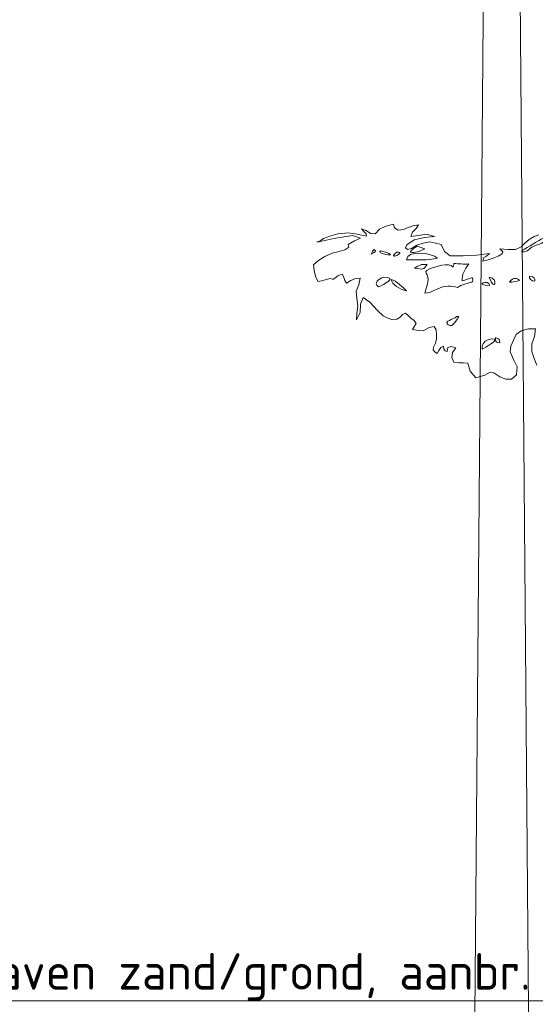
# Model space of a CAD drawing. Header units: metres. Extents: x 92403 to 95147, y 464428 to 465602.
# Tile 320 of 568: x 92433.84 to 92435.1, y 465252.95 to 465255.37. Entities that reach past the tile are written whole.
import ezdxf
from ezdxf import colors
from ezdxf.entities.mleader import LeaderData, LeaderLine
from ezdxf.math import Vec2, Vec3

# ---------------------------------------------------------------- set-up
doc = ezdxf.new("R2010")
doc.units = ezdxf.units.M
doc.layers.get('0').update_dxf_attribs({"linetype": 'CONTINUOUS'})
for name, color, linetype, lineweight in [('X-XX-AL-AANKLEDING-S', 250, 'CONTINUOUS', 9), ('X-XX-AL-DETAIL1-T18', 7, 'CONTINUOUS', 18), ('X-XX-AL-RMB - profiel', 7, 'CONTINUOUS', 9)]:
    doc.layers.add(name, color=color, linetype=linetype, lineweight=lineweight)
doc.styles.add('NLCS-ISO-M50-T18', font='NLCS-ISO.ttf', dxfattribs={"height": 0.09})

# ---------------------------------------------------------------- blocks, each defined once
blk = doc.blocks.new('Kofferarmatuur 6m')
blk.add_lwpolyline([(1.923, 5.9237), (1.96, 6.0489, 0.500932), (1.9462, 6.0674), (1.1036, 6.0674), (0.9851, 6.0674), (0.0609, 5.8197, 0.339454), (-0.0987, 5.6116), (-0.0987, 5.3952), (-0.1436, 0), (0, 0), (-0.0449, 5.3952), (-0.0449, 5.6116, -0.339454), (0.0749, 5.7677), (0.9991, 6.0153), (1.1036, 6.0135), (1.1252, 6.0135), (1.1036, 5.9237, 0.073961), (1.923, 5.9237), (1.923, 6.0098, -0.071902), (1.1252, 6.0137), (1.1252, 6.0137)], format="xyb")
blk = doc.blocks.new('meerstammige boom')
at = {"color": 0, "lineweight": 0, "transparency": 33554559}
blk.add_lwpolyline([(-2.8511, 5.3745), (-2.8624, 5.417), (-2.8716, 5.4598), (-2.8721, 5.5065), (-2.8607, 5.5521), (-2.857, 5.5986), (-2.8856, 5.5981), (-2.915, 5.5862), (-2.9353, 5.563), (-2.947, 5.5286), (-2.958, 5.4927), (-2.9606, 5.4572), (-2.9469, 5.4111), (-2.9319, 5.3649), (-2.9346, 5.3164), (-2.9544, 5.289), (-2.9787, 5.2885), (-3.0033, 5.3045), (-3.027, 5.3289), (-3.0425, 5.3331), (-3.0646, 5.3129), (-3.1015, 5.2981), (-3.1249, 5.3386), (-3.1335, 5.3878), (-3.1516, 5.3897), (-3.171, 5.3888), (-3.191, 5.3943), (-3.2001, 5.4229), (-3.1968, 5.4531), (-3.1829, 5.4815), (-3.2026, 5.4899), (-3.2167, 5.4833), (-3.2183, 5.4592), (-3.2272, 5.4636), (-3.232, 5.476), (-3.2344, 5.4916), (-3.2449, 5.484), (-3.2535, 5.4651), (-3.26, 5.4471), (-3.2688, 5.4578), (-3.2757, 5.47), (-3.2745, 5.486), (-3.2663, 5.5108), (-3.2624, 5.5378), (-3.2621, 5.5648), (-3.2645, 5.5926), (-3.2727, 5.6124), (-3.2926, 5.6065), (-3.3174, 5.5873), (-3.3361, 5.5883), (-3.3608, 5.5951), (-3.3534, 5.6156), (-3.3462, 5.6324), (-3.3547, 5.6499), (-3.3681, 5.6648), (-3.3787, 5.6801), (-3.3896, 5.6952), (-3.4023, 5.6863), (-3.4118, 5.6703), (-3.4259, 5.6577), (-3.4464, 5.6563), (-3.4655, 5.6657), (-3.4815, 5.6796), (-3.504, 5.7111), (-3.5367, 5.7617), (-3.5629, 5.792), (-3.5743, 5.7505), (-3.5758, 5.6998), (-3.5903, 5.6548), (-3.5889, 5.6927), (-3.5856, 5.7402), (-3.5897, 5.7874), (-3.5924, 5.8305), (-3.5818, 5.8685), (-3.5759, 5.9093), (-3.5952, 5.9089), (-3.6146, 5.8954), (-3.6325, 5.8805), (-3.6385, 5.8958), (-3.6434, 5.9141), (-3.6482, 5.9324), (-3.6584, 5.9306), (-3.6675, 5.9245), (-3.6748, 5.9161), (-3.6854, 5.9034), (-3.6893, 5.905), (-3.6994, 5.9072), (-3.7151, 5.9013), (-3.733, 5.8929), (-3.7489, 5.8905), (-3.7592, 5.9218), (-3.765, 5.9568), (-3.7673, 5.9921), (-3.7452, 6.0201), (-3.7204, 6.0442), (-3.69, 6.0631), (-3.6671, 6.0718), (-3.6385, 6.0847), (-3.6227, 6.1007), (-3.625, 6.1174), (-3.5991, 6.1396), (-3.5743, 6.1563), (-3.6076, 6.1736), (-3.6842, 6.1546), (-3.745, 6.1344), (-3.7268, 6.1532), (-3.6964, 6.1707), (-3.6672, 6.1833), (-3.6252, 6.1898), (-3.589, 6.18), (-3.55, 6.169), (-3.5518, 6.1819), (-3.5619, 6.2001), (-3.5703, 6.2144), (-3.5515, 6.2043), (-3.534, 6.1852), (-3.5139, 6.1823), (-3.4968, 6.2112), (-3.4709, 6.2307), (-3.4391, 6.2433), (-3.4356, 6.2196), (-3.4202, 6.2049), (-3.3979, 6.2102), (-3.3791, 6.2226), (-3.3583, 6.2313), (-3.337, 6.2378), (-3.3467, 6.2147), (-3.3607, 6.1924), (-3.368, 6.1668), (-3.3359, 6.1729), (-3.3036, 6.1811), (-3.2708, 6.1669), (-3.3112, 6.161), (-3.3549, 6.1457), (-3.3847, 6.115), (-3.3897, 6.0959), (-3.3814, 6.0869), (-3.3656, 6.0937), (-3.3436, 6.1122), (-3.318, 6.1264), (-3.2902, 6.1338), (-3.2437, 6.1166), (-3.2293, 6.0743), (-3.2069, 6.0484), (-3.153, 6.0479), (-3.0985, 6.0526), (-3.045, 6.0613), (-3.0577, 6.046), (-3.0701, 6.0358), (-3.0729, 6.0158), (-3.0512, 6.0232), (-3.0297, 6.0328), (-3.0099, 6.0453), (-2.9931, 6.0606), (-2.9912, 6.0732), (-3.0032, 6.0902), (-2.9699, 6.0858), (-2.9388, 6.0857), (-2.9152, 6.103), (-2.8999, 6.1261), (-2.882, 6.1473), (-2.8614, 6.1657), (-2.8425, 6.1771)], dxfattribs=at)
for points, knots in [([(-2.8211, 6.1599), (-2.852, 6.1328), (-2.8828, 6.1059), (-2.9137, 6.0789), (-2.902, 6.0554), (-2.88, 6.0932), (-2.8712, 6.1009), (-2.8399, 6.1286), (-2.8171, 6.1145), (-2.8211, 6.1599)], [0, 0, 0, 0, 1, 1, 1, 2, 2, 2, 3, 3, 3, 3]), ([(-3.7529, 6.1339), (-3.7509, 6.1339), (-3.749, 6.1339), (-3.7471, 6.1339), (-3.749, 6.1339), (-3.7509, 6.1339), (-3.7529, 6.1339)], [0, 0, 0, 0, 1, 1, 1, 2, 2, 2, 2]), ([(-3.3419, 6.1078), (-3.352, 6.0949), (-3.3656, 6.0867), (-3.3709, 6.0702), (-3.3536, 6.0611), (-3.3242, 6.0801), (-3.31, 6.0904), (-3.3207, 6.0962), (-3.3314, 6.102), (-3.3419, 6.1078)], [0, 0, 0, 0, 1, 1, 1, 2, 2, 2, 3, 3, 3, 3]), ([(-3.5185, 6.0875), (-3.5242, 6.0772), (-3.5285, 6.0708), (-3.53, 6.0586), (-3.5178, 6.0688), (-3.5047, 6.0739), (-3.5185, 6.0875)], [0, 0, 0, 0, 1, 1, 1, 2, 2, 2, 2]), ([(-3.4925, 6.0789), (-3.509, 6.0627), (-3.4558, 6.0528), (-3.4519, 6.0528), (-3.4519, 6.0655), (-3.4822, 6.0738), (-3.4925, 6.0789)], [0, 0, 0, 0, 1, 1, 1, 2, 2, 2, 2]), ([(-3.3853, 6.0238), (-3.3419, 6.0202), (-3.3002, 6.0213), (-3.258, 6.0325), (-3.2817, 6.0674), (-3.3853, 6.0853), (-3.3853, 6.0238)], [0, 0, 0, 0, 1, 1, 1, 2, 2, 2, 2]), ([(-3.3246, 5.9949), (-3.3342, 5.9872), (-3.3439, 5.9795), (-3.3535, 5.9718), (-3.3168, 5.9633), (-3.3171, 5.9606), (-3.3014, 5.9949), (-3.3092, 5.9949), (-3.3169, 5.9949), (-3.3246, 5.9949)], [0, 0, 0, 0, 1, 1, 1, 2, 2, 2, 3, 3, 3, 3]), ([(-3.1914, 6.0007), (-3.1925, 5.993), (-3.1934, 5.9852), (-3.1944, 5.9776), (-3.2103, 6.0111), (-3.2702, 5.9796), (-3.2928, 5.9659), (-3.3114, 5.9547), (-3.3074, 5.949), (-3.3014, 5.9299), (-3.2907, 5.8951), (-3.3046, 5.8541), (-3.31, 5.8184), (-3.2783, 5.8184), (-3.2522, 5.861), (-3.2159, 5.8616), (-3.2024, 5.8614), (-3.1893, 5.8586), (-3.177, 5.8531), (-3.1679, 5.8614), (-3.158, 5.8681), (-3.147, 5.8737), (-3.118, 5.8885), (-3.1086, 5.8799), (-3.1162, 5.9139), (-3.1297, 5.9071), (-3.1432, 5.9004), (-3.1567, 5.8937), (-3.161, 5.9323), (-3.1459, 5.9635), (-3.1306, 5.9978), (-3.1512, 5.9962), (-3.1712, 5.9977), (-3.1914, 6.0007)], [0, 0, 0, 0, 1, 1, 1, 2, 2, 2, 3, 3, 3, 4, 4, 4, 5, 5, 5, 6, 6, 6, 7, 7, 7, 8, 8, 8, 9, 9, 9, 10, 10, 10, 11, 11, 11, 11]), ([(-3.478, 5.9168), (-3.4999, 5.9035), (-3.5234, 5.8845), (-3.5011, 5.856), (-3.478, 5.8692), (-3.4218, 5.9168), (-3.478, 5.9168)], [0, 0, 0, 0, 1, 1, 1, 2, 2, 2, 2]), ([(-3.4489, 5.9024), (-3.4456, 5.8725), (-3.4144, 5.8396), (-3.3853, 5.8329), (-3.3992, 5.8515), (-3.4271, 5.8951), (-3.4489, 5.9024)], [0, 0, 0, 0, 1, 1, 1, 2, 2, 2, 2]), ([(-2.9455, 5.9081), (-2.954, 5.9026), (-2.9599, 5.8948), (-2.9629, 5.8849), (-2.9484, 5.8849), (-2.9357, 5.8917), (-2.9223, 5.8965), (-2.926, 5.9066), (-2.9338, 5.9104), (-2.9455, 5.9081)], [0, 0, 0, 0, 1, 1, 1, 2, 2, 2, 3, 3, 3, 3]), ([(-2.8818, 5.9226), (-2.8827, 5.9088), (-2.8754, 5.8908), (-2.8587, 5.8908), (-2.8587, 5.9144), (-2.8592, 5.9152), (-2.8818, 5.9226)], [0, 0, 0, 0, 1, 1, 1, 2, 2, 2, 2]), ([(-3.1799, 5.6737), (-3.1928, 5.6557), (-3.2352, 5.6471), (-3.2143, 5.6228), (-3.1958, 5.6011), (-3.1774, 5.6612), (-3.1713, 5.6737), (-3.1742, 5.6737), (-3.177, 5.6737), (-3.1799, 5.6737)], [0, 0, 0, 0, 1, 1, 1, 2, 2, 2, 3, 3, 3, 3]), ([(-3.0352, 5.5378), (-3.0676, 5.5268), (-3.076, 5.5095), (-3.0757, 5.4741), (-3.0685, 5.4801), (-2.9942, 5.5378), (-3.0352, 5.5378)], [0, 0, 0, 0, 1, 1, 1, 2, 2, 2, 2]), ([(-3.0207, 5.5463), (-3.0189, 5.526), (-3.0254, 5.5162), (-3.0034, 5.5117), (-3.0034, 5.5291), (-3.005, 5.5386), (-3.0207, 5.5463)], [0, 0, 0, 0, 1, 1, 1, 2, 2, 2, 2])]:
    blk.add_open_spline(points, degree=3, knots=knots, dxfattribs=at)
for points in [[(-3.4258, 6.0702), (-3.4705, 6.0163), (-3.3816, 6.0702), (-3.4258, 6.0702)], [(-3.0439, 5.8648), (-3.0483, 5.9086), (-3.1121, 5.8648), (-3.0439, 5.8648)], [(-3.0468, 5.9168), (-3.0235, 5.8174), (-3.0059, 5.9085), (-3.0468, 5.9168)]]:
    blk.add_open_spline(points, degree=3, dxfattribs=at)
blk = doc.blocks.new('_DotSmall')
at = {"const_width": 0.5}
blk.add_lwpolyline([(-0.0625, 0, 1), (0.0625, 0, 1)], format="xyb", close=True, dxfattribs=at)

msp = doc.modelspace()

# ---------------------------------------------------------------- block references
at = {"layer": 'X-XX-AL-AANKLEDING-S', "color": 251, "true_color": 0x636466, "xscale": 0.6, "yscale": 0.4, "zscale": 0.5}
msp.add_blockref('meerstammige boom', (92436.819146, 465252.370395), dxfattribs=at)
at = {"layer": 'X-XX-AL-RMB - profiel', "xscale": -1}
msp.add_blockref('Kofferarmatuur 6m', (92434.950419, 465252.232681), dxfattribs=at)

# ---------------------------------------------------------------- leaders
at = {"layer": 'X-XX-AL-DETAIL1-T18'}
ml = msp.add_multileader_mtext('Standard', dxfattribs=at)
ml.set_content('{\\C256;Ontgraven zand/grond, aanbr. teelaarde 60 cm}', color=10, style='NLCS-ISO-M50-T18')
ml.set_leader_properties(color=256, lineweight=-1)
ml.set_arrow_properties(name='DOTSMALL')
ml.build(insert=Vec2(0, 0))
ml.multileader.update_dxf_attribs({"text_left_attachment_type": 5, "text_right_attachment_type": 5, "dogleg_length": 0.09, "arrow_head_size": 0.2})
ctx = ml.context
ctx.base_point, ctx.char_height, ctx.arrow_head_size, ctx.landing_gap_size, ctx.plane_origin = Vec3(92433.441419, 465252.957393), 0.09, 0.2, 0.045, Vec3(92436.199919, 465252.920105)
ctx.left_attachment, ctx.right_attachment = 5, 5
notes = []
notes.append((ctx, [(0, (1, 1, 0), (92436.199919, 465252.957393), (-1, 0), 0.09, [(0, [(92436.199919, 465252.020261)], 0, [])])]))
ctx.mtext.insert, ctx.mtext.flow_direction = Vec3(92433.486419, 465253.074393), 5
for ctx, leaders in notes:
    for number, flags, end, landing, length, lines in leaders:
        leader = LeaderData()
        leader.index, (leader.has_last_leader_line, leader.has_dogleg_vector, leader.attachment_direction) = number, flags
        leader.last_leader_point, leader.dogleg_vector, leader.dogleg_length = Vec3(end), Vec3(landing), length
        for number, points, colour, breaks in lines:
            line = LeaderLine()
            line.index, line.vertices, line.color, line.breaks = number, Vec3.list(points), colors.encode_raw_color(colour), breaks
            leader.lines.append(line)
        ctx.leaders.append(leader)

doc.saveas('drawing.dxf')
